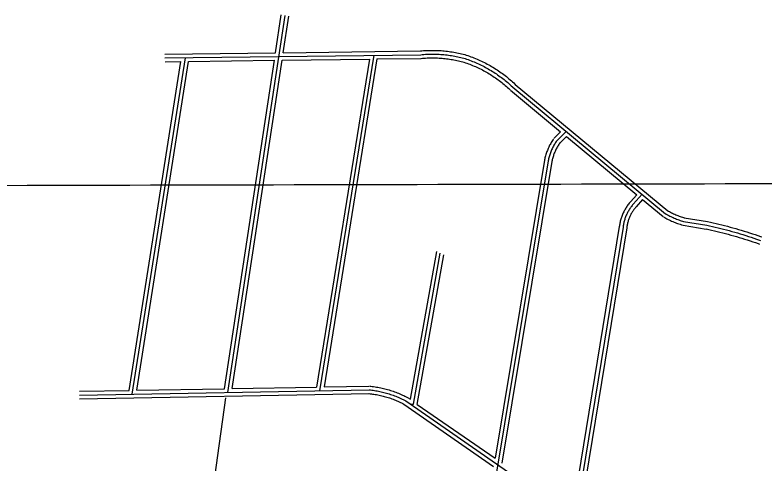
# Model space of a CAD drawing. Extents: x 3313442 to 3351311, y 721974 to 747360.
# Drawn here: x 3343998 to 3346991, y 738402 to 740192 of the extents above; entities that cross this region are included whole.
import ezdxf

# ---------------------------------------------------------------- set-up
doc = ezdxf.new("R2010")
doc.units = 0
doc.layers.add('V-GRID-MAJR', color=7, linetype='Continuous')
doc.layers.add('V-ROAD-CNTR', color=7, linetype='Continuous')

msp = doc.modelspace()

# ---------------------------------------------------------------- linework, layer by layer
at = {"layer": 'V-GRID-MAJR'}
msp.add_spline([(3317564.568, 739474.495), (3322811.884, 739480.219), (3328059.2, 739486.706), (3333306.515, 739493.957), (3338553.829, 739501.97), (3343801.142, 739510.747), (3349048.453, 739520.287), (3349048.454, 739520.287)], degree=3, dxfattribs=at)
at = {"layer": 'V-ROAD-CNTR'}
for points in [[(3344847.8062668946, 738683.7966053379), (3345076.91280868, 740189.604593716)], [(3345039.1068842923, 740040.8468912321), (3345062.083838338, 740191.8605892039)], [(3345069.5108234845, 740041.234890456), (3345091.7417790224, 740187.348598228)], [(3345069.509823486, 740041.2368904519), (3345618.7287250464, 740048.254876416)], [(3345617.550727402, 740048.19287654), (3345623.8187148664, 740048.7678753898), (3345630.1897021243, 740049.268874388), (3345636.5676893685, 740049.68787355), (3345642.9476766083, 740050.0238728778), (3345649.333663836, 740050.2788723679), (3345655.7226510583, 740050.449872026), (3345662.110638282, 740050.539871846), (3345668.502625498, 740050.5468718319), (3345674.893612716, 740050.470871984), (3345681.2815999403, 740050.3128722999), (3345687.6675871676, 740050.071872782), (3345694.048574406, 740049.7488734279), (3345700.4275616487, 740049.3438742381), (3345706.8005489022, 740048.8558752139), (3345713.164536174, 740048.285876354), (3345719.522523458, 740047.6338776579), (3345725.870510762, 740046.8998791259), (3345732.209498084, 740046.0838807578), (3345738.537485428, 740045.1858825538), (3345744.8504728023, 740044.2058845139), (3345751.1524601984, 740043.1458866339), (3345757.4414476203, 740042.0028889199), (3345763.7124350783, 740040.779891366), (3345769.969422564, 740039.4768939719), (3345776.208410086, 740038.090896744), (3345782.428397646, 740036.6258996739), (3345788.6283852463, 740035.081902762), (3345794.8083728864, 740033.4569060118), (3345800.517361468, 740031.8789091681)], [(3344466.520029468, 738677.014618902), (3344678.817604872, 740021.24293044)], [(3344597.051768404, 740035.1999025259), (3345039.105884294, 740040.8478912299)], [(3344597.24376802, 740020.2009325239), (3345618.920724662, 740033.255906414)], [(3345431.423099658, 740030.8599112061), (3345215.0035324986, 738690.328592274)], [(3345444.2210740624, 740016.021940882), (3345619.112724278, 740018.2569364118)], [(3345618.920724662, 740033.255906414), (3345625.09171232, 740033.8219052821), (3345631.269699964, 740034.3079043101), (3345637.4536875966, 740034.7139034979), (3345643.64167522, 740035.0399028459), (3345649.8336628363, 740035.2869023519), (3345656.028650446, 740035.45290202), (3345662.224638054, 740035.539901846), (3345668.42162566, 740035.5469018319), (3345674.618613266, 740035.4729019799), (3345680.813600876, 740035.3199022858), (3345687.0055884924, 740035.0859027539), (3345693.1945761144, 740034.77290338), (3345699.379563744, 740034.379904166), (3345705.558551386, 740033.9069051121), (3345711.730539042, 740033.3539062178), (3345717.8955267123, 740032.7219074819), (3345724.0515144, 740032.009908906), (3345730.1975021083, 740031.218910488), (3345736.3334898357, 740030.3479122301), (3345742.4564775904, 740029.39791413), (3345748.567465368, 740028.3699161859), (3345754.665453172, 740027.2619184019), (3345760.747441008, 740026.075920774), (3345766.8144288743, 740024.8119233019), (3345772.863416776, 740023.468925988), (3345778.895404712, 740022.0479288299), (3345784.908392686, 740020.5499318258), (3345790.9023806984, 740018.973934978), (3345796.520369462, 740017.4209380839)], [(3345620.290721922, 740018.3189362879), (3345626.364709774, 740018.8759351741), (3345632.349697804, 740019.346934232), (3345638.3396858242, 740019.7399334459), (3345644.335673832, 740020.0559328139), (3345650.333661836, 740020.2949323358), (3345656.3346498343, 740020.455932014), (3345662.338637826, 740020.539931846), (3345668.340625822, 740020.5469318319), (3345674.3436138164, 740020.4749319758), (3345680.3456018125, 740020.326932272), (3345686.3435898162, 740020.0999327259), (3345692.3405778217, 740019.796933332), (3345698.3315658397, 740019.415934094), (3345704.31655387, 740018.95793501), (3345710.29654191, 740018.421936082), (3345716.2685299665, 740017.809937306), (3345722.232518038, 740017.1199386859), (3345728.185506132, 740016.353940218), (3345734.129494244, 740015.509941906), (3345740.062482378, 740014.5899437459), (3345745.982470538, 740013.5939457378), (3345751.8894587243, 740012.5209478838), (3345757.782446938, 740011.371950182), (3345763.659435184, 740010.146952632), (3345769.518423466, 740008.846955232), (3345775.362411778, 740007.4699579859), (3345781.188400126, 740006.0179608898), (3345786.99638851, 740004.490963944), (3345792.523377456, 740002.962967)], [(3345796.520369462, 740017.4209380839), (3345802.523357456, 740015.4089421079), (3345808.5013455, 740013.319946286), (3345814.4523335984, 740011.1569506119), (3345820.375321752, 740008.9179550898), (3345826.269309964, 740006.6049597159), (3345832.133298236, 740004.21796449), (3345837.967286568, 740001.7569694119), (3345843.7692749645, 739999.2219744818), (3345849.539263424, 739996.6139796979), (3345855.2762519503, 739993.93298506), (3345860.9782405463, 739991.179990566), (3345866.6442292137, 739988.3549962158), (3345872.2752179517, 739985.459002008), (3345877.8692067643, 739982.4920079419), (3345883.4241956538, 739979.4550140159), (3345888.94118462, 739976.3480202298), (3345894.418173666, 739973.1710265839), (3345899.8551627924, 739969.9250330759), (3345905.2501520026, 739966.6110397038), (3345910.6031412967, 739963.229046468), (3345915.9131306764, 739959.7790533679), (3345921.178120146, 739956.2630604), (3345926.399109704, 739952.680067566), (3345931.574099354, 739949.032074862), (3345936.703089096, 739945.3190822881), (3345941.7840789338, 739941.541089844), (3345946.8180688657, 739937.699097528), (3345951.802058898, 739933.7941053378), (3345956.7360490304, 739929.8271132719), (3345961.620039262, 739925.7971213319), (3345966.4530295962, 739921.706129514), (3345971.234020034, 739917.5541378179), (3345975.96101058, 739913.3421462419), (3345980.63600123, 739909.071154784), (3345985.25599199, 739904.741163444), (3345986.941988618, 739903.1331666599)], [(3345801.2873599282, 740031.6429096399), (3345807.38134774, 740029.6009137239), (3345813.5373354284, 740027.449918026), (3345819.6663231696, 740025.221922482), (3345825.7673109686, 740022.9159270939), (3345831.837298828, 740020.5339318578), (3345837.8762867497, 740018.074936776), (3345843.885274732, 740015.540941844), (3345849.86126278, 740012.9289470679), (3345855.804250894, 740010.2439524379), (3345861.7122390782, 740007.481957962), (3345867.5862273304, 740004.6469636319), (3345873.42121566, 740001.7369694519), (3345879.220204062, 739998.754975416), (3345884.9811925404, 739995.698981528), (3345890.702181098, 739992.570987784), (3345896.3851697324, 739989.370994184), (3345902.02615845, 739986.0990007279), (3345907.6251472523, 739982.7560074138), (3345913.182136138, 739979.34301424), (3345918.6951251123, 739975.8590212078), (3345924.1651141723, 739972.3060283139), (3345929.5871033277, 739968.684035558), (3345934.964092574, 739964.994042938), (3345940.2940819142, 739961.2380504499), (3345945.5760713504, 739957.4130581), (3345950.810060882, 739953.522065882), (3345955.9940505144, 739949.5650737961), (3345961.127040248, 739945.54308184), (3345966.2090300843, 739941.4570900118), (3345971.2390200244, 739937.307098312), (3345976.2170100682, 739933.0941067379), (3345981.1420002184, 739928.8171152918), (3345986.0099904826, 739924.4791239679), (3345990.823980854, 739920.0811327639), (3345995.56097138, 739915.641141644), (3345997.2949679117, 739913.9881449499)], [(3344453.667055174, 738691.787589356), (3344661.226640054, 740006.016960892)], [(3344484.124994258, 738692.3295882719), (3344691.660579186, 740006.405960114)], [(3344597.435767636, 740005.201962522), (3344661.226640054, 740006.016960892)], [(3344691.6595791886, 740006.405960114), (3345034.53289344, 740010.7869513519)], [(3344834.881292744, 738698.568575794), (3345034.53289344, 740010.7869513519)], [(3344865.309231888, 738699.11057471), (3345064.9378326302, 740011.1749505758)], [(3345064.935832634, 740011.175950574), (3345413.770134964, 740015.6329416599)], [(3345413.7711349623, 740015.6339416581), (3345202.194558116, 738705.1035627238)], [(3345444.2220740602, 740016.021940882), (3345232.6704971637, 738705.64556164)], [(3345791.753378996, 740003.1989665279), (3345797.665367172, 740001.2169704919), (3345803.465355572, 739999.189974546), (3345809.2383440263, 739997.0919787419), (3345814.9833325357, 739994.919983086), (3345820.7013211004, 739992.6759875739), (3345826.390309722, 739990.3609922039), (3345832.049298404, 739987.97299698), (3345837.677287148, 739985.515001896), (3345843.2742759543, 739982.984006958), (3345848.840264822, 739980.3840121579), (3345854.370253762, 739977.7130174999), (3345859.8672427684, 739974.97302298), (3345865.330231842, 739972.1630286), (3345870.757220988, 739969.2850343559), (3345876.14621021, 739966.339040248), (3345881.497199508, 739963.3250462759), (3345886.810188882, 739960.24305244), (3345892.0851783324, 739957.094058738), (3345897.3181678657, 739953.879065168), (3345902.5111574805, 739950.599071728), (3345907.66114718, 739947.2520784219), (3345912.769136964, 739943.842085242), (3345917.834126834, 739940.3660921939), (3345922.854116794, 739936.826099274), (3345927.8301068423, 739933.2251064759), (3345932.758096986, 739929.560113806), (3345937.6420872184, 739925.8331212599), (3345942.477077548, 739922.045128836), (3345947.263067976, 739918.1971365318), (3345952.0010585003, 739914.287144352), (3345956.689049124, 739910.3181522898), (3345961.3260398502, 739906.2911603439), (3345965.912030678, 739902.2051685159), (3345970.448021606, 739898.0611768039), (3345974.9510126, 739893.8411852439), (3345976.589009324, 739892.27818837)], [(3345986.941988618, 739903.1331666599), (3346596.990768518, 739397.7741773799)], [(3345996.51096948, 739914.684143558), (3346606.55974938, 739409.3251542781)], [(3345977.373007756, 739891.5821897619), (3346177.7586069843, 739725.5845217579)], [(3346177.759606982, 739725.58352176), (3346151.858658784, 739699.76857339)], [(3346200.0355624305, 739726.6085197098), (3346162.4476376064, 739689.1445946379)], [(3346150.054662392, 739697.5945777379), (3346147.6256672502, 739694.032584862), (3346145.187672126, 739690.3045923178), (3346142.8216768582, 739686.530599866), (3346140.5296814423, 739682.712607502), (3346138.3106858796, 739678.8506152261), (3346136.16569017, 739674.946623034), (3346134.0966943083, 739671.0016309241), (3346132.103698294, 739667.019638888), (3346130.1867021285, 739662.9976469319), (3346128.348705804, 739658.9416550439), (3346126.588709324, 739654.8506632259), (3346124.90571269, 739650.724671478), (3346123.304715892, 739646.5696797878), (3346121.782718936, 739642.384688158), (3346120.34072182, 739638.16869659), (3346118.981724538, 739633.927705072), (3346117.701727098, 739629.6597136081), (3346116.5067294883, 739625.369722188), (3346115.393731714, 739621.05873081), (3346114.362733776, 739616.7247394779), (3346113.4287356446, 739612.4347480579), (3346113.328735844, 739611.9487490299)], [(3346162.4476376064, 739689.1445946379), (3346160.1006423, 739685.702601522), (3346157.82064686, 739682.215608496), (3346155.6076512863, 739678.685615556), (3346153.463655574, 739675.1146226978), (3346151.387659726, 739671.5016299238), (3346149.3816637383, 739667.8506372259), (3346147.4466676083, 739664.1616446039), (3346145.5826713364, 739660.435652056), (3346143.789674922, 739656.6746595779), (3346142.07067836, 739652.880667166), (3346140.423681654, 739649.05367482), (3346138.8506848, 739645.1956825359), (3346137.352687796, 739641.30869031), (3346135.9286906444, 739637.3936981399), (3346134.5806933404, 739633.451706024), (3346133.308695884, 739629.484713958), (3346132.112698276, 739625.4937219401), (3346130.994700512, 739621.480729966), (3346129.952702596, 739617.446738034), (3346128.988704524, 739613.3937461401), (3346128.102706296, 739609.3237542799), (3346128.0187064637, 739608.9167550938)], [(3346200.967560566, 739706.35856021), (3346173.0366164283, 739678.520615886)], [(3346200.96556057, 739706.3595602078), (3346481.9819985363, 739473.5680257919)], [(3346174.8406128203, 739680.694611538), (3346172.57561735, 739677.372618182), (3346170.4536215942, 739674.1266246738), (3346168.3936257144, 739670.8406312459), (3346166.3976297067, 739667.516637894), (3346164.4646335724, 739664.1526446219), (3346162.5976373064, 739660.754651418), (3346160.7966409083, 739657.3216582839), (3346159.0616443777, 739653.8516652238), (3346157.392647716, 739650.3516722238), (3346155.792650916, 739646.819679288), (3346154.258653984, 739643.256686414), (3346152.79565691, 739639.666693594), (3346151.4006597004, 739636.0477008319), (3346150.074662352, 739632.402708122), (3346148.82066486, 739628.7347154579), (3346147.63566723, 739625.0417228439), (3346146.5236694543, 739621.3277302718), (3346145.482671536, 739617.5917377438), (3346144.5116734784, 739613.8347452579), (3346143.6146752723, 739610.0627528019), (3346142.776676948, 739606.2127605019), (3346142.708677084, 739605.884761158)], [(3346128.0187064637, 739608.9167550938), (3345721.0955203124, 737154.4146641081)], [(3346113.2207360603, 739611.3697501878), (3345915.782130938, 738420.4501320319)], [(3346142.816676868, 739606.46376), (3345943.053076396, 738401.5201698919)], [(3346481.9819985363, 739473.56902579), (3346456.96004858, 739445.5690817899)], [(3346503.5439554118, 739475.185022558), (3346468.144026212, 739435.57410178)], [(3346505.101952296, 739454.4170640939), (3346479.3280038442, 739425.5791217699)], [(3346505.1009522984, 739454.4170640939), (3346587.421787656, 739386.2232004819)], [(3346456.7390490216, 739445.316082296), (3346454.232054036, 739442.3820881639), (3346451.686059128, 739439.26909439), (3346449.207064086, 739436.0981007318), (3346446.8000689, 739432.8771071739), (3346444.461073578, 739429.6061137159), (3346442.19507811, 739426.2831203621), (3346440.0000825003, 739422.913127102), (3346437.8780867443, 739419.4951339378), (3346435.831090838, 739416.033140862), (3346433.86009478, 739412.5271478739), (3346431.964098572, 739408.9781549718), (3346430.1471022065, 739405.390162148), (3346428.4061056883, 739401.7651693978), (3346426.744109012, 739398.0991767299), (3346425.164112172, 739394.4011841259), (3346423.6641151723, 739390.6721915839), (3346422.243118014, 739386.90919911), (3346420.9051206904, 739383.115206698), (3346419.6481232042, 739379.29421434), (3346418.4751255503, 739375.44422204), (3346417.3871277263, 739371.57422978), (3346416.381129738, 739367.6792375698), (3346415.4601315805, 739363.7632454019), (3346414.624133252, 739359.8292532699), (3346413.873134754, 739355.8762611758), (3346413.2091360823, 739351.911269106), (3346412.63513723, 739347.9742769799), (3346412.4081376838, 739346.2162804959)], [(3346468.144026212, 739435.57410178), (3346465.7420310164, 739432.7621074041), (3346463.402035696, 739429.900113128), (3346461.1240402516, 739426.987118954), (3346458.9100446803, 739424.0251248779), (3346456.76004898, 739421.017130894), (3346454.676053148, 739417.9621370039), (3346452.6580571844, 739414.8641432), (3346450.7080610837, 739411.722149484), (3346448.826064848, 739408.53915585), (3346447.014068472, 739405.3161622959), (3346445.2710719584, 739402.0541688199), (3346443.6000753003, 739398.7551754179), (3346442.0000785, 739395.4221820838), (3346440.4730815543, 739392.05418882), (3346439.0200844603, 739388.6541956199), (3346437.6400872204, 739385.223202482), (3346436.3340898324, 739381.7642093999), (3346435.104092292, 739378.277216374), (3346433.9490946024, 739374.7642233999), (3346432.871096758, 739371.227230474), (3346431.8700987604, 739367.6672375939), (3346430.9451006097, 739364.0872447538), (3346430.099102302, 739360.4872519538), (3346429.3301038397, 739356.870259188), (3346428.64010522, 739353.237266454), (3346428.029106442, 739349.5902737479), (3346427.4961075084, 739345.9312810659), (3346427.2841079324, 739344.292284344)], [(3346479.549003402, 739425.832121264), (3346477.252007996, 739423.1421266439), (3346475.1180122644, 739420.531131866), (3346473.041016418, 739417.8761371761), (3346471.0200204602, 739415.173142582), (3346469.0590243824, 739412.428148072), (3346467.157028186, 739409.641153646), (3346465.316031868, 739406.815159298), (3346463.5380354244, 739403.94916503), (3346461.8210388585, 739401.0451708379), (3346460.168042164, 739398.105176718), (3346458.5780453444, 739395.130182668), (3346457.053048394, 739392.120188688), (3346455.594051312, 739389.0791947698), (3346454.2020540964, 739386.0092009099), (3346452.8760567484, 739382.907207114), (3346451.616059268, 739379.7742133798), (3346450.4250616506, 739376.6192196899), (3346449.303063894, 739373.4392260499), (3346448.250066, 739370.23423246), (3346447.267067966, 739367.0102389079), (3346446.3530697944, 739363.7602454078), (3346445.5090714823, 739360.4952519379), (3346444.738073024, 739357.2112585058), (3346444.0360744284, 739353.9112651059), (3346443.407075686, 739350.5982717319), (3346442.8490768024, 739347.26927839), (3346442.3570777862, 739343.888285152), (3346442.1600781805, 739342.3682881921)], [(3346596.990768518, 739397.7741773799), (3346601.2547599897, 739395.3031823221), (3346605.558751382, 739392.901187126), (3346609.901742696, 739390.570191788), (3346614.281733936, 739388.30919631), (3346618.6967251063, 739386.1202006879), (3346623.147716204, 739384.0022049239), (3346627.6327072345, 739381.957209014), (3346632.1496982, 739379.986212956), (3346636.6976891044, 739378.0882167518), (3346641.276679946, 739376.2632204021), (3346645.88467073, 739374.5142238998), (3346650.520661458, 739372.8392272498), (3346655.182652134, 739371.2402304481), (3346659.86964276, 739369.717233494), (3346664.581633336, 739368.270236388), (3346669.3156238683, 739366.9002391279), (3346669.43962362, 739366.865239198)], [(3346604.511753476, 739410.752151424), (3346608.670745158, 739408.3421562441), (3346612.760736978, 739406.05916081), (3346616.88972872, 739403.8441652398), (3346621.0537203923, 739401.69416954), (3346625.2517119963, 739399.613173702), (3346629.4827035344, 739397.5991777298), (3346633.7436950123, 739395.6561816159), (3346638.0376864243, 739393.782185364), (3346642.363677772, 739391.9771889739), (3346646.7156690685, 739390.243192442), (3346651.09466031, 739388.581195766), (3346655.502651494, 739386.9881989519), (3346659.933642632, 739385.4682019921), (3346664.3896337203, 739384.0202048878), (3346668.868624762, 739382.645207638), (3346673.437615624, 739381.3232102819), (3346673.51461547, 739381.301210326)], [(3346589.46978356, 739384.796203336), (3346593.838774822, 739382.2642084), (3346598.356765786, 739379.7432134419), (3346602.913756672, 739377.2962183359), (3346607.5097474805, 739374.9242230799), (3346612.1417382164, 739372.627227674), (3346616.8127288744, 739370.4052321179), (3346621.5217194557, 739368.2582364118), (3346626.2617099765, 739366.1902405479), (3346631.031700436, 739364.1992445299), (3346635.837690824, 739362.2832483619), (3346640.67468115, 739360.447252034), (3346645.5386714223, 739358.690255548), (3346650.4316616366, 739357.0122589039), (3346655.3496518, 739355.4142621), (3346660.29464191, 739353.8952651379), (3346665.193632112, 739352.4772679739), (3346665.36463177, 739352.42926807)], [(3346669.43962362, 739366.865239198), (3346762.0944383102, 739351.413270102)], [(3346671.906618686, 739381.661209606), (3346764.5614333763, 739366.20924051)], [(3346765.2294320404, 739366.0822407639), (3346776.50440949, 739363.6722455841), (3346787.8133868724, 739361.173250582), (3346799.1043642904, 739358.595255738), (3346810.377341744, 739355.9382610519), (3346821.631319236, 739353.2032665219), (3346832.8672967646, 739350.390272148), (3346844.082274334, 739347.4982779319), (3346855.276251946, 739344.528283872), (3346866.450229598, 739341.4802899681), (3346877.602207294, 739338.3542962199), (3346888.732185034, 739335.1513026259), (3346899.840162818, 739331.8703091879), (3346910.92414065, 739328.513315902), (3346921.9851185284, 739325.0763227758), (3346933.022096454, 739321.565329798), (3346944.03407443, 739317.975336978), (3346955.0200524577, 739314.3093443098), (3346965.980030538, 739310.5663517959), (3346976.9010086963, 739306.753359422), (3346981.96399857, 739304.9563630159)], [(3346427.2841079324, 739344.292284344), (3346063.951834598, 737123.639725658), (3346060.6788411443, 737054.237864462)], [(3346412.481137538, 739346.7142795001), (3346225.7265110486, 738205.2905623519)], [(3346442.0870783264, 739341.8702891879), (3346253.02545645, 738186.3406002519)], [(3346666.9726285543, 739352.0692687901), (3346759.627443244, 739336.6172996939)], [(3346758.95944458, 739336.74429944), (3346770.132422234, 739334.356304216), (3346781.2374000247, 739331.9033091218), (3346792.32437785, 739329.3713141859), (3346803.395355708, 739326.7623194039), (3346814.4453336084, 739324.077324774), (3346825.4773115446, 739321.3143302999), (3346836.4902895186, 739318.4743359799), (3346847.4822675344, 739315.5583418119), (3346858.45424559, 739312.5643478), (3346869.4062236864, 739309.4963539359), (3346880.33420183, 739306.3513602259), (3346891.242180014, 739303.1283666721), (3346902.1261582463, 739299.831373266), (3346912.987136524, 739296.4583800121), (3346923.8241148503, 739293.00938691), (3346934.636093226, 739289.4853939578), (3346945.42407165, 739285.8854011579), (3346956.1880501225, 739282.2104085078), (3346966.93902862, 739278.455416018), (3346971.928018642, 739276.68441956)], [(3346762.0944383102, 739351.413270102), (3346773.318415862, 739349.0142749), (3346784.525393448, 739346.5382798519), (3346795.71437107, 739343.9832849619), (3346806.886348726, 739341.3502902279), (3346818.0383264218, 739338.6402956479), (3346829.1723041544, 739335.852301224), (3346840.286281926, 739332.9863069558), (3346851.37925974, 739330.0433128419), (3346862.4522375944, 739327.0223188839), (3346873.5042154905, 739323.9253250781), (3346884.533193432, 739320.751331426), (3346895.541171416, 739317.49933793), (3346906.5251494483, 739314.172344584), (3346917.4861275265, 739310.7673513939), (3346928.423105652, 739307.2873583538), (3346939.335083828, 739303.7303654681), (3346950.222062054, 739300.0973727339), (3346961.08404033, 739296.388380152), (3346971.920018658, 739292.6043877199), (3346976.946008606, 739290.820391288)], [(3345578.3918057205, 738656.3406602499), (3345682.874596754, 739246.93447906)], [(3345578.89180472, 738636.0557008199), (3345590.09678231, 738636.397700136), (3345696.963568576, 739240.468491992)], [(3345605.26175198, 738636.009700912), (3345711.052540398, 739234.0025049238)], [(3344865.3082318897, 738699.11057471), (3345202.193558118, 738705.102562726)], [(3345232.6694971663, 738705.644561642), (3345412.2381380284, 738708.8395552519)], [(3345413.9421346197, 738708.7725553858), (3345419.5261234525, 738708.2355564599), (3345425.2121120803, 738707.60555772), (3345430.888100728, 738706.8915591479), (3345436.5520894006, 738706.0965607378), (3345442.2050780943, 738705.2195624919), (3345447.845066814, 738704.259564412), (3345453.469055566, 738703.2175664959), (3345459.078044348, 738702.0955687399), (3345464.6700331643, 738700.8905711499), (3345470.244022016, 738699.60557372), (3345475.7990109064, 738698.238576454), (3345481.333999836, 738696.79057935), (3345486.845988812, 738695.2625824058), (3345492.335977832, 738693.65558562), (3345497.8019669, 738691.9675889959), (3345503.2419560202, 738690.2015925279), (3345508.65694519, 738688.3565962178), (3345514.043934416, 738686.4316000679), (3345519.4019237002, 738684.4296040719), (3345524.730913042, 738682.3506082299), (3345530.0299024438, 738680.192612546), (3345535.295891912, 738677.958617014), (3345540.528881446, 738675.648621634), (3345545.72687105, 738673.2636264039), (3345550.8918607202, 738670.802631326), (3345556.019850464, 738668.2656364), (3345561.1088402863, 738665.6546416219), (3345566.115830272, 738662.9946469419), (3345578.3918057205, 738656.3406602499)], [(3344255.1724521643, 738688.257596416), (3344453.667055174, 738691.787589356)], [(3344255.43945163, 738673.259626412), (3345412.5051374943, 738693.841585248)], [(3344255.706451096, 738658.2616564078), (3345412.77213696, 738678.8436152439)], [(3344484.12399426, 738692.3295882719), (3344834.881292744, 738698.5695757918)], [(3345411.068140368, 738678.91061511), (3345416.438129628, 738678.393616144), (3345421.6901191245, 738677.811617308), (3345426.9321086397, 738677.153618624), (3345432.1660981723, 738676.4186200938), (3345437.3870877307, 738675.607621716), (3345442.59707731, 738674.721623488), (3345447.7930669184, 738673.759625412), (3345452.974056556, 738672.7216274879), (3345458.140046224, 738671.608629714), (3345463.288035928, 738670.4216320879), (3345468.419025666, 738669.158634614), (3345473.53201544, 738667.8226372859), (3345478.624005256, 738666.41064011), (3345483.6959951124, 738664.92564308), (3345488.743985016, 738663.3676461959), (3345493.769974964, 738661.7356494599), (3345498.770964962, 738660.03065287), (3345503.747955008, 738658.2536564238), (3345508.6979451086, 738656.4036601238), (3345513.6209352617, 738654.4826639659), (3345518.513925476, 738652.4906679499), (3345523.379915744, 738650.4266720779), (3345528.2129060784, 738648.2926763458), (3345533.01689647, 738646.0876807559), (3345537.7858869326, 738643.8146853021), (3345542.52187746, 738641.4716899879), (3345547.2248680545, 738639.0606948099), (3345551.935858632, 738636.5566998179), (3345552.344857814, 738636.3357002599)], [(3345412.5051374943, 738693.841585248), (3345417.98212654, 738693.314586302), (3345423.451115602, 738692.7085875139), (3345428.910104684, 738692.0225888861), (3345434.359093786, 738691.257590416), (3345439.796082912, 738690.413592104), (3345445.221072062, 738689.49059395), (3345450.631061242, 738688.4885959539), (3345456.026050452, 738687.408598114), (3345461.4050396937, 738686.2496004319), (3345466.7660289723, 738685.0136029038), (3345472.1090182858, 738683.6986055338), (3345477.433007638, 738682.3066083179), (3345482.734997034, 738680.8366112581), (3345488.0159864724, 738679.2906143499), (3345493.272975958, 738677.6676175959), (3345498.505965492, 738675.9686209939), (3345503.7139550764, 738674.193624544), (3345508.895944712, 738672.3426282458), (3345514.0499344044, 738670.416632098), (3345519.1759241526, 738668.416636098), (3345524.27191396, 738666.3416402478), (3345529.3379038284, 738664.192644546), (3345534.370893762, 738661.9706489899), (3345539.37188376, 738659.67565358), (3345544.338873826, 738657.308658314), (3345549.2708639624, 738654.868663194), (3345554.1668541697, 738652.357668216), (3345559.025844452, 738649.7756733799), (3345559.4858435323, 738649.526673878)], [(3344596.9317686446, 736905.5351618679), (3344840.21828207, 738662.3176482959)], [(3345559.4858435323, 738649.526673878), (3346327.986306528, 738116.0427408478)], [(3345550.93186064, 738637.2046985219), (3345910.352141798, 738387.6991975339)], [(3345605.26175198, 738636.009700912), (3345915.782130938, 738420.4501320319)]]:
    msp.add_lwpolyline(points, dxfattribs=at)

doc.saveas('drawing.dxf')
